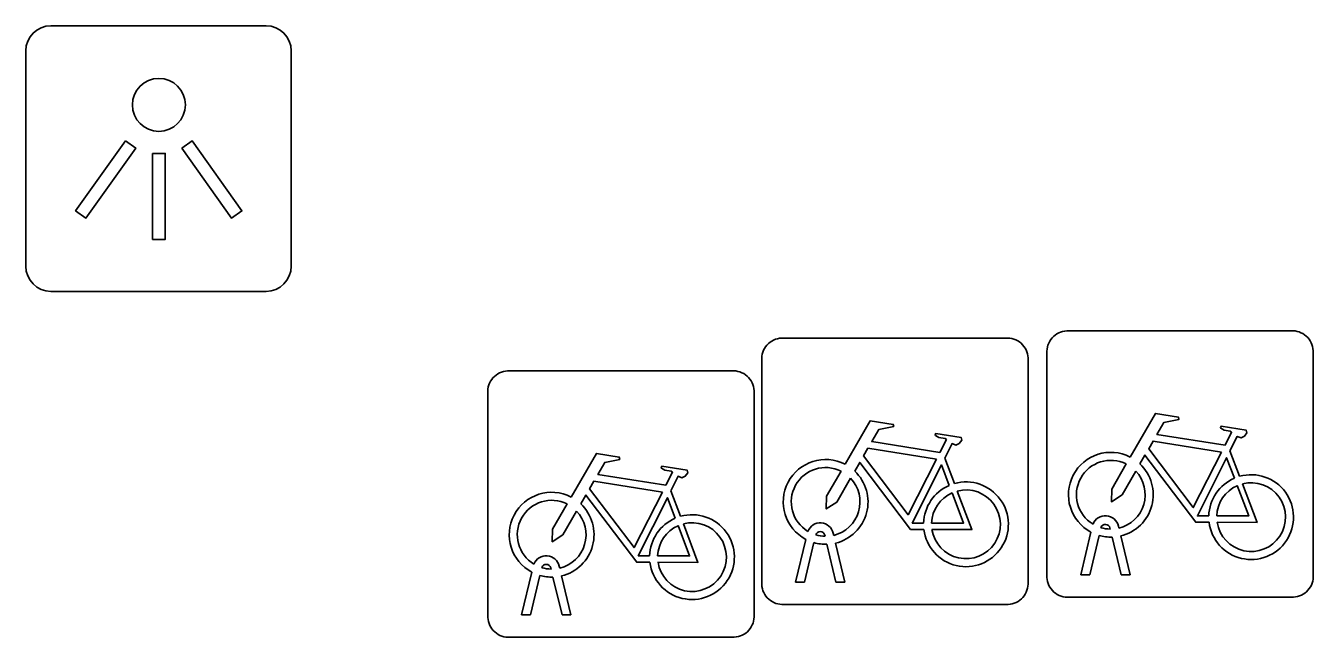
# Model space of a CAD drawing. Extents: x 160379 to 161131, y 383940 to 384849.
# Drawn here: x 161015.223 to 161020.054, y 384499.78 to 384502.074 of the extents above; entities that cross this region are included whole.
import ezdxf

# ---------------------------------------------------------------- set-up
doc = ezdxf.new("R2010")
doc.units = 0
doc.layers.add('IMGEO_Fietsenrek', color=7, linetype='Continuous')
doc.layers.add('IMGEO_Lichtpunt', color=7, linetype='Continuous')

msp = doc.modelspace()

# ---------------------------------------------------------------- linework, layer by layer
at = {"layer": 'IMGEO_Fietsenrek'}
for p, q in [((161019.1289, 384500.9295), (161019.9698, 384500.9295)), ((161019.9698, 384500.9295), (161019.1289, 384500.9295)), ((161018.0589, 384500.9025), (161018.8998, 384500.9025)), ((161018.8998, 384500.9025), (161018.0589, 384500.9025)), ((161017.9845, 384499.9779), (161017.9845, 384500.8188)), ((161017.9845, 384500.8188), (161017.9845, 384499.9779)), ((161018.9835, 384500.8281), (161018.9835, 384499.9872)), ((161018.9835, 384499.9872), (161018.9835, 384500.8281)), ((161019.0545, 384500.0049), (161019.0545, 384500.8458)), ((161019.0545, 384500.8458), (161019.0545, 384500.0049)), ((161020.0535, 384500.8551), (161020.0535, 384500.0142)), ((161020.0535, 384500.0142), (161020.0535, 384500.8551)), ((161017.0309, 384500.7795), (161017.8718, 384500.7795)), ((161017.8718, 384500.7795), (161017.0309, 384500.7795)), ((161016.9565, 384499.8549), (161016.9565, 384500.6958)), ((161016.9565, 384500.6958), (161016.9565, 384499.8549)), ((161017.9555, 384500.7051), (161017.9555, 384499.8642)), ((161017.9555, 384499.8642), (161017.9555, 384500.7051)), ((161018.6712, 384500.4522), (161018.7075, 384500.357)), ((161019.7412, 384500.4792), (161019.7775, 384500.384)), ((161017.6432, 384500.3292), (161017.6795, 384500.234)), ((161019.2919, 384500.1859), (161019.2909, 384500.1902)), ((161019.3226, 384500.1974), (161019.3244, 384500.1895)), ((161018.1115, 384499.9873), (161018.1498, 384500.1473)), ((161018.2219, 384500.1589), (161018.2209, 384500.1632)), ((161018.2526, 384500.1704), (161018.2544, 384500.1625)), ((161019.1815, 384500.0143), (161019.2198, 384500.1743)), ((161019.2502, 384500.1621), (161019.2149, 384500.0143)), ((161019.333, 384500.0143), (161019.2991, 384500.156)), ((161019.3314, 384500.1603), (161019.3664, 384500.0143)), ((161018.1802, 384500.1351), (161018.1449, 384499.9873)), ((161018.263, 384499.9873), (161018.2291, 384500.129)), ((161018.2614, 384500.1333), (161018.2964, 384499.9873)), ((161017.2246, 384500.0474), (161017.2264, 384500.0395)), ((161017.0835, 384499.8643), (161017.1218, 384500.0243)), ((161017.1522, 384500.0121), (161017.1169, 384499.8643)), ((161017.1939, 384500.0359), (161017.1929, 384500.0402)), ((161017.235, 384499.8643), (161017.2011, 384500.006)), ((161017.2334, 384500.0103), (161017.2684, 384499.8643)), ((161019.2149, 384500.0143), (161019.1815, 384500.0143)), ((161019.3664, 384500.0143), (161019.333, 384500.0143)), ((161018.1449, 384499.9873), (161018.1115, 384499.9873)), ((161018.2964, 384499.9873), (161018.263, 384499.9873)), ((161018.9091, 384499.9035), (161018.0682, 384499.9035)), ((161018.0682, 384499.9035), (161018.9091, 384499.9035)), ((161019.9791, 384499.9305), (161019.1382, 384499.9305)), ((161019.1382, 384499.9305), (161019.9791, 384499.9305)), ((161017.1169, 384499.8643), (161017.0835, 384499.8643)), ((161017.2684, 384499.8643), (161017.235, 384499.8643)), ((161017.8811, 384499.7805), (161017.0402, 384499.7805)), ((161017.0402, 384499.7805), (161017.8811, 384499.7805))]:
    msp.add_line(p, q, dxfattribs=at)
for points in [[(161018.2971, 384500.4292), (161018.3918, 384500.5927), (161018.478, 384500.5789), (161018.4797, 384500.5702), (161018.4236, 384500.5593), (161018.3974, 384500.514), (161018.6526, 384500.4732)], [(161019.3671, 384500.4562), (161019.4618, 384500.6197), (161019.548, 384500.6059), (161019.5497, 384500.5972), (161019.4936, 384500.5863), (161019.4674, 384500.541), (161019.7226, 384500.5002)], [(161018.6526, 384500.4732), (161018.6776, 384500.522), (161018.6725, 384500.526), (161018.6493, 384500.5297), (161018.6366, 384500.5372), (161018.6356, 384500.5403), (161018.6378, 384500.5449), (161018.7326, 384500.5298), (161018.7349, 384500.5195), (161018.7255, 384500.5071), (161018.7131, 384500.5007), (161018.6986, 384500.5069), (161018.6712, 384500.4522)], [(161019.7226, 384500.5002), (161019.7476, 384500.549), (161019.7425, 384500.553), (161019.7193, 384500.5567), (161019.7066, 384500.5642), (161019.7056, 384500.5673), (161019.7078, 384500.5719), (161019.8026, 384500.5568), (161019.8049, 384500.5465), (161019.7955, 384500.5341), (161019.7831, 384500.5277), (161019.7686, 384500.5339), (161019.7412, 384500.4792)], [(161018.6397, 384500.448), (161018.3829, 384500.489), (161018.3662, 384500.4602), (161018.5332, 384500.2399), (161018.6397, 384500.448)], [(161019.7097, 384500.475), (161019.4529, 384500.516), (161019.4362, 384500.4872), (161019.6032, 384500.2669), (161019.7097, 384500.475)], [(161017.2691, 384500.3062), (161017.3638, 384500.4697), (161017.45, 384500.4559), (161017.4517, 384500.4472), (161017.3956, 384500.4363), (161017.3694, 384500.391), (161017.6246, 384500.3502)], [(161018.5928, 384500.1845), (161018.5431, 384500.1846), (161018.3524, 384500.4363), (161018.3334, 384500.4035)], [(161019.6628, 384500.2115), (161019.6131, 384500.2116), (161019.4224, 384500.4633), (161019.4034, 384500.4305)], [(161019.7577, 384500.377), (161019.7284, 384500.4538), (161019.619, 384500.2357), (161019.6617, 384500.2356)], [(161017.6246, 384500.3502), (161017.6496, 384500.399), (161017.6445, 384500.403), (161017.6213, 384500.4067), (161017.6086, 384500.4142), (161017.6076, 384500.4173), (161017.6098, 384500.4219), (161017.7046, 384500.4068), (161017.7069, 384500.3965), (161017.6975, 384500.3841), (161017.6851, 384500.3777), (161017.6706, 384500.3839), (161017.6432, 384500.3292)], [(161018.3178, 384500.3767), (161018.2662, 384500.2875), (161018.2263, 384500.2615), (161018.2275, 384500.309), (161018.282, 384500.4032)], [(161018.6877, 384500.35), (161018.6584, 384500.4268), (161018.549, 384500.2087), (161018.5917, 384500.2086)], [(161019.3878, 384500.4037), (161019.3362, 384500.3145), (161019.2963, 384500.2885), (161019.2975, 384500.336), (161019.352, 384500.4302)], [(161017.6117, 384500.325), (161017.3549, 384500.366), (161017.3382, 384500.3372), (161017.5052, 384500.1169), (161017.6117, 384500.325)], [(161019.6917, 384500.2355), (161019.8116, 384500.2353), (161019.7684, 384500.3489)], [(161019.7882, 384500.3558), (161019.8432, 384500.2112), (161019.6931, 384500.2115)], [(161017.5648, 384500.0615), (161017.5151, 384500.0616), (161017.3244, 384500.3133), (161017.3054, 384500.2805)], [(161017.6597, 384500.227), (161017.6304, 384500.3038), (161017.521, 384500.0857), (161017.5637, 384500.0856)], [(161018.6217, 384500.2085), (161018.7416, 384500.2083), (161018.6984, 384500.3219)], [(161018.7182, 384500.3288), (161018.7732, 384500.1842), (161018.6231, 384500.1845)], [(161017.2898, 384500.2537), (161017.2382, 384500.1645), (161017.1983, 384500.1385), (161017.1995, 384500.186), (161017.254, 384500.2802)], [(161017.5937, 384500.0855), (161017.7136, 384500.0853), (161017.6704, 384500.1989)], [(161017.6902, 384500.2058), (161017.7452, 384500.0612), (161017.5951, 384500.0615)]]:
    msp.add_lwpolyline(points, dxfattribs=at)
for centre, radius, start, end in [((161019.1322, 384500.8516), 0.0779, 92.4484, 184.2845), ((161019.1322, 384500.8516), 0.0779, 92.4484, 184.2845), ((161019.9756, 384500.8518), 0.0779, 2.4484, 94.2845), ((161019.9756, 384500.8518), 0.0779, 2.4484, 94.2845), ((161018.0622, 384500.8246), 0.0779, 92.4484, 184.2845), ((161018.0622, 384500.8246), 0.0779, 92.4484, 184.2845), ((161018.9056, 384500.8248), 0.0779, 2.4484, 94.2845), ((161018.9056, 384500.8248), 0.0779, 2.4484, 94.2845), ((161017.0342, 384500.7016), 0.0779, 92.4484, 184.2845), ((161017.0342, 384500.7016), 0.0779, 92.4484, 184.2845), ((161017.8776, 384500.7018), 0.0779, 2.4484, 94.2845), ((161017.8776, 384500.7018), 0.0779, 2.4484, 94.2845), ((161018.2241, 384500.2879), 0.159, 62.6766, 242.1369), ((161019.2941, 384500.3149), 0.159, 62.6766, 242.1369), ((161019.2941, 384500.3149), 0.129, 63.3192, 238.903), ((161018.2241, 384500.2879), 0.129, 63.3192, 238.903), ((161018.2241, 384500.2879), 0.159, 283.5766, 46.6042), ((161019.2941, 384500.3149), 0.129, 283.6043, 43.4302), ((161019.2941, 384500.3149), 0.159, 283.5766, 46.6042), ((161019.8207, 384500.2309), 0.159, 187.0065, 105.7708), ((161018.2241, 384500.2879), 0.129, 283.6043, 43.4302), ((161018.7507, 384500.2039), 0.159, 113.3408, 178.3217), ((161018.7507, 384500.2039), 0.159, 187.0065, 105.7708), ((161019.8207, 384500.2309), 0.159, 113.3408, 178.3217), ((161019.8207, 384500.2309), 0.129, 113.923, 177.9556), ((161019.8207, 384500.2309), 0.129, 188.6715, 104.5883), ((161017.1961, 384500.1649), 0.159, 62.6766, 242.1369), ((161017.1961, 384500.1649), 0.129, 63.3192, 238.903), ((161018.7507, 384500.2039), 0.129, 113.923, 177.9556), ((161018.7507, 384500.2039), 0.129, 188.6715, 104.5883), ((161017.1961, 384500.1649), 0.129, 283.6043, 43.4302), ((161017.1961, 384500.1649), 0.159, 283.5766, 46.6042), ((161017.7227, 384500.0809), 0.159, 187.0065, 105.7708), ((161017.7227, 384500.0809), 0.159, 113.3408, 178.3217), ((161017.7227, 384500.0809), 0.129, 113.923, 177.9556), ((161017.7227, 384500.0809), 0.129, 188.6715, 104.5883), ((161018.2039, 384500.1593), 0.0499, 12.8025, 158.6934), ((161019.2739, 384500.1863), 0.0499, 12.8025, 158.6934), ((161019.2739, 384500.1863), 0.0174, 12.8025, 163.4502), ((161019.2941, 384500.3149), 0.129, 253.415, 269.0204), ((161018.2039, 384500.1593), 0.0174, 12.8025, 163.4502), ((161018.2241, 384500.2879), 0.129, 253.415, 269.0204), ((161019.2941, 384500.3149), 0.159, 253.9967, 271.7867), ((161018.2241, 384500.2879), 0.159, 253.9967, 271.7867), ((161017.1759, 384500.0363), 0.0499, 12.8025, 158.6934), ((161017.1759, 384500.0363), 0.0174, 12.8025, 163.4502), ((161017.1961, 384500.1649), 0.159, 253.9967, 271.7867), ((161017.1961, 384500.1649), 0.129, 253.415, 269.0204), ((161019.1324, 384500.0082), 0.0779, 182.4484, 274.2845), ((161019.1324, 384500.0082), 0.0779, 182.4484, 274.2845), ((161019.9758, 384500.0084), 0.0779, 272.4484, 4.2845), ((161019.9758, 384500.0084), 0.0779, 272.4484, 4.2845), ((161018.0624, 384499.9812), 0.0779, 182.4484, 274.2845), ((161018.0624, 384499.9812), 0.0779, 182.4484, 274.2845), ((161018.9058, 384499.9814), 0.0779, 272.4484, 4.2845), ((161018.9058, 384499.9814), 0.0779, 272.4484, 4.2845), ((161017.0344, 384499.8582), 0.0779, 182.4484, 274.2845), ((161017.0344, 384499.8582), 0.0779, 182.4484, 274.2845), ((161017.8778, 384499.8584), 0.0779, 272.4484, 4.2845), ((161017.8778, 384499.8584), 0.0779, 272.4484, 4.2845)]:
    msp.add_arc(centre, radius, start, end, dxfattribs=at)
at = {"layer": 'IMGEO_Lichtpunt'}
for p, q in [((161016.1246, 384502.0741), (161015.3175, 384502.0741)), ((161016.1246, 384502.0741), (161015.3175, 384502.0741)), ((161015.2228, 384501.9795), (161015.2228, 384501.1723)), ((161015.2228, 384501.9795), (161015.2228, 384501.1723)), ((161016.2193, 384501.1723), (161016.2193, 384501.9795)), ((161016.2193, 384501.1723), (161016.2193, 384501.9795)), ((161015.3175, 384501.0777), (161016.1246, 384501.0777)), ((161015.3175, 384501.0777), (161016.1246, 384501.0777))]:
    msp.add_line(p, q, dxfattribs=at)
for points in [[(161015.5972, 384501.6428), (161015.6357, 384501.6153), (161015.4484, 384501.3529), (161015.4099, 384501.3804), (161015.5972, 384501.6428)], [(161015.8086, 384501.6151), (161015.8472, 384501.6425), (161016.0339, 384501.3796), (161015.9953, 384501.3522), (161015.8086, 384501.6151)], [(161015.6987, 384501.5951), (161015.746, 384501.5951), (161015.746, 384501.2727), (161015.6987, 384501.2727), (161015.6987, 384501.5951)]]:
    msp.add_lwpolyline(points, dxfattribs=at)
msp.add_circle((161015.7224, 384501.7774), 0.0994, dxfattribs=at)
for centre, start, end in [((161015.3175, 384501.9795), 90, 180), ((161015.3175, 384501.9795), 90, 180), ((161016.1246, 384501.9795), 0, 90), ((161016.1246, 384501.9795), 0, 90), ((161015.3175, 384501.1723), 180, 270), ((161015.3175, 384501.1723), 180, 270), ((161016.1246, 384501.1723), 270, 0), ((161016.1246, 384501.1723), 270, 360)]:
    msp.add_arc(centre, 0.0946, start, end, dxfattribs=at)

doc.saveas('drawing.dxf')
